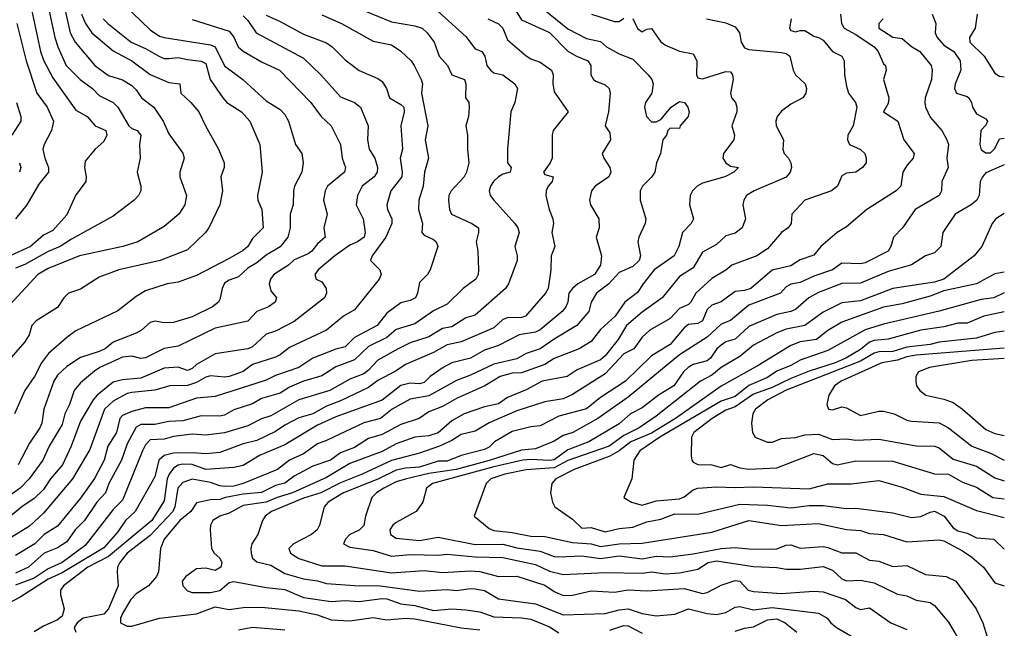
# Model space of a CAD drawing. Header units: metres. Extents: x -46681 to -43747, y -240911 to -237677.
# Tile 910 of 1056: x -43853 to -43747, y -239024 to -238959. Entities that reach past the tile are written whole.
import ezdxf

# ---------------------------------------------------------------- set-up
doc = ezdxf.new("R2010")
doc.units = ezdxf.units.M
doc.layers.add('CONTOUR_INDEX', color=1, linetype='Continuous')
doc.layers.add('CONTOUR_INTER', color=3, linetype='Continuous')

msp = doc.modelspace()

# ---------------------------------------------------------------- linework, layer by layer
at = {"layer": 'CONTOUR_INDEX'}
for points, elevation in [([(-43817.6, -238956.77), (-43812.6, -238958.82), (-43810.1, -238959.26), (-43809.3, -238959.52), (-43808.76, -238960.02), (-43808.01, -238961.02), (-43807.47, -238962.52), (-43806.57, -238963.52), (-43806.1, -238964.52), (-43804.75, -238965.02), (-43804.59, -238965.52), (-43804.63, -238967.02), (-43804.29, -238967.52), (-43804.24, -238968.02), (-43804.32, -238969.02), (-43804.6, -238970.02), (-43804.41, -238971.02), (-43804.44, -238972.52), (-43804.29, -238974.02), (-43804.53, -238975.02), (-43804.8, -238975.52), (-43806.2, -238977.02), (-43806.42, -238977.52), (-43806.46, -238978.02), (-43806.37, -238979.02), (-43806.14, -238979.52), (-43803.97, -238980.52), (-43803.25, -238981.02), (-43803.24, -238981.52), (-43803.48, -238982.52), (-43803.3, -238983.52), (-43803.24, -238985.52), (-43803.28, -238986.02), (-43803.51, -238986.52), (-43804.9, -238987.52), (-43806.6, -238989.23), (-43808.1, -238989.92), (-43810.1, -238991.34), (-43812.1, -238991.96), (-43813.1, -238992.79), (-43815.1, -238993.79), (-43816.6, -238995.21), (-43818.6, -238995.98), (-43820.1, -238996.93), (-43822.1, -238997.51), (-43823.6, -238998.14), (-43824.6, -238998.79), (-43826.6, -238999.36), (-43827.6, -238999.95), (-43829.6, -239000.58), (-43830.6, -239001.18), (-43831.1, -239001.29), (-43833.1, -239001.23), (-43835.1, -239001.77), (-43836.6, -239001.86), (-43838.1, -239002.17), (-43839.6, -239002.16), (-43840.1, -239002.47), (-43841.1, -239004.27), (-43841.7, -239006.02), (-43843.05, -239008.52), (-43843.42, -239009.52), (-43844.37, -239010.52), (-43845.7, -239012.52), (-43846.69, -239013.52), (-43847.6, -239014.79), (-43848.6, -239015.46), (-43850.02, -239016.02), (-43851.7, -239017.52), (-43853.1, -239018.17)], 95), ([(-43841.39, -238957.02), (-43838.6, -238959.7), (-43837.6, -238960.36), (-43837.1, -238960.51), (-43832.1, -238961.32), (-43831.6, -238961.52), (-43830.6, -238963.56), (-43828.64, -238965.02), (-43826.1, -238967.34), (-43824.6, -238968.27), (-43824.1, -238968.81), (-43823.7, -238969.52), (-43822.97, -238972.02), (-43822.28, -238973.02), (-43822.14, -238974.02), (-43822.26, -238975.02), (-43823.06, -238976.52), (-43823.18, -238977.02), (-43823.22, -238978.52), (-43823.53, -238979.52), (-43823.52, -238981.02), (-43823.78, -238982.02), (-43824.6, -238983.04), (-43826.1, -238983.93), (-43827.1, -238984.76), (-43828.1, -238985.36), (-43829.1, -238986.29), (-43830.1, -238986.64), (-43830.6, -238986.97), (-43830.84, -238987.52), (-43831.1, -238988.73), (-43831.25, -238989.02), (-43831.9, -238989.52), (-43834.1, -238990.6), (-43836.1, -238991.21), (-43837.1, -238991.23), (-43838.1, -238991.06), (-43838.6, -238991.21), (-43839.53, -238992.02), (-43840.1, -238992.33), (-43842.6, -238993.31), (-43843.45, -238994.02), (-43844.1, -238994.33), (-43846.1, -238994.97), (-43847.6, -238995.92), (-43848.6, -238996.86), (-43848.98, -238997.52), (-43850.08, -239000.52), (-43850.29, -239002.02), (-43850.5, -239002.52), (-43851.6, -239004.18), (-43852.84, -239006.52)], 100), ([(-43851.39, -238957.52), (-43850.43, -238962.02), (-43850.1, -238962.94), (-43849.1, -238964.86), (-43846.6, -238968.35), (-43845.39, -238969.02), (-43844.52, -238970.02), (-43843.4, -238970.52), (-43843.28, -238971.02), (-43843.6, -238971.71), (-43844.55, -238972.52), (-43845.6, -238973.83), (-43845.7, -238974.52), (-43845.51, -238975.52), (-43845.53, -238976.02), (-43846.66, -238977.52), (-43847.6, -238979.61), (-43849.1, -238981.28), (-43850.1, -238981.81), (-43851.51, -238983.02), (-43853.7, -238984.02)], 105), ([(-43791.08, -238958.02), (-43788.6, -238958.81), (-43788.1, -238958.79), (-43787.6, -238958.44)], 90), ([(-43754.35, -238958.02), (-43753.98, -238959.02), (-43754.05, -238960.02), (-43753.83, -238960.52), (-43753.1, -238961.34), (-43752.03, -238962.02), (-43751.36, -238963.02), (-43751.27, -238964.02), (-43751.89, -238965.52), (-43751.97, -238966.02), (-43751.73, -238966.52), (-43750.6, -238966.85), (-43750.4, -238967.02), (-43750.12, -238967.52), (-43750.02, -238968.02), (-43749.6, -238968.73), (-43748.6, -238969.28), (-43748.4, -238969.52), (-43748.6, -238969.95), (-43749.13, -238970.52), (-43749.23, -238972.02), (-43749.1, -238972.59), (-43748.6, -238972.93), (-43748.1, -238972.93), (-43747.6, -238972.46), (-43747.1, -238971.43), (-43746.6, -238971.34)], 85), ([(-43786.6, -238958.46), (-43786.1, -238959.55), (-43785.6, -238959.91), (-43785.1, -238959.62), (-43784.6, -238959.56), (-43783.6, -238960.97), (-43783.1, -238961.34), (-43781.6, -238962), (-43780.1, -238962.29), (-43779.73, -238963.02), (-43779.74, -238964.52), (-43779.6, -238964.85), (-43779.1, -238964.96), (-43776.6, -238964.16), (-43776.1, -238964.22), (-43775.88, -238964.52), (-43775.79, -238965.02), (-43776.09, -238966.52), (-43775.97, -238967.02), (-43775.54, -238967.52), (-43775.4, -238968.02), (-43775.42, -238968.52), (-43775.93, -238970.02), (-43775.65, -238971.02), (-43775.74, -238971.52), (-43776.86, -238973.02), (-43776.91, -238973.52), (-43776.6, -238974), (-43776.1, -238974.35), (-43775.22, -238974.52), (-43775.73, -238975.02), (-43776.69, -238975.52), (-43779.1, -238976.2), (-43779.7, -238976.52), (-43780.17, -238977.02), (-43780.44, -238977.52), (-43780.52, -238978.52), (-43780.06, -238980.02), (-43780.34, -238980.52), (-43781.26, -238981.52), (-43781.65, -238983.02), (-43782.16, -238984.02), (-43784.3, -238985.52), (-43785.51, -238987.02), (-43786.1, -238987.98), (-43787.46, -238989.02), (-43788.52, -238990.52), (-43790.1, -238991.95), (-43791.1, -238993.24), (-43792.39, -238994.02), (-43795.1, -238995.05), (-43796.1, -238995.71), (-43798.6, -238996.6), (-43799.6, -238996.66), (-43800.9, -238997.02), (-43802.55, -238998.02), (-43805.6, -238999.38), (-43807.1, -239000.22), (-43808.6, -239000.79), (-43809.62, -239001.52), (-43811.6, -239002.16), (-43813.6, -239003.24), (-43815.1, -239003.69), (-43816.6, -239004.65), (-43818.1, -239005.23), (-43819.19, -239006.02), (-43821.1, -239006.64), (-43823.1, -239007.73), (-43824.1, -239008.5), (-43825.1, -239008.75), (-43826.6, -239009.49), (-43828.6, -239009.68), (-43830.51, -239010.02), (-43831.1, -239010.24), (-43832.1, -239010.27), (-43833.6, -239010.59), (-43834.22, -239011.52), (-43835.43, -239012.52), (-43837.11, -239014.52), (-43837.51, -239015.52), (-43837.7, -239018.02), (-43837.92, -239018.52), (-43838.79, -239019.52), (-43840.1, -239020.4), (-43840.68, -239021.02), (-43841.6, -239022.52), (-43841.79, -239023.02), (-43841.8, -239023.52), (-43841.1, -239023.87), (-43840.6, -239023.87), (-43837.6, -239023.03), (-43833.6, -239022.56), (-43831.6, -239021.81), (-43830.1, -239022.09), (-43828.6, -239021.88), (-43826.6, -239021.84), (-43822.6, -239022.24), (-43820.6, -239022.64), (-43819.1, -239023.18), (-43817.1, -239023.3), (-43814.6, -239022.96), (-43813.1, -239023.2), (-43811.1, -239023.03), (-43810.1, -239023.08), (-43805.1, -239024.06), (-43803.1, -239024.27)], 90), ([(-43746.6, -238974.23), (-43748.6, -238975.1), (-43748.94, -238975.52), (-43749.2, -238976.02), (-43749.3, -238977.52), (-43749.54, -238978.02), (-43750.17, -238978.52), (-43751.88, -238979.52), (-43753.23, -238981.52), (-43753.44, -238983.02), (-43754.1, -238983.7), (-43755.1, -238984.02), (-43756.6, -238984.98), (-43759.1, -238985.71), (-43762.1, -238986.96), (-43764.1, -238987.01), (-43766.6, -238987.96), (-43767.64, -238988.52), (-43769.1, -238989.79), (-43769.6, -238990.01), (-43771.1, -238990.32), (-43774.1, -238991.64), (-43775.6, -238992.99), (-43776.6, -238993.29), (-43777.1, -238993.63), (-43777.56, -238994.02), (-43778.23, -238995.02), (-43778.6, -238995.32), (-43780.1, -238995.71), (-43780.64, -238996.02), (-43781.16, -238996.52), (-43782.19, -238998.02), (-43783.84, -238999.02), (-43785.6, -239000.38), (-43786.87, -239001.02), (-43788.1, -239002.1), (-43791.35, -239004.02), (-43793.6, -239004.9), (-43795.1, -239005.96), (-43795.6, -239006.05), (-43797.6, -239005.94), (-43798.45, -239006.02), (-43801.6, -239006.72), (-43808.2, -239008.52), (-43808.85, -239009.02), (-43809.22, -239010.52), (-43809.95, -239011.52), (-43812.1, -239012.73), (-43812.47, -239013.02), (-43812.8, -239013.52), (-43812.73, -239014.02), (-43812.1, -239014.42), (-43809.6, -239014.67), (-43807.6, -239014.3), (-43803.6, -239015.09), (-43800.6, -239015.06), (-43799.1, -239015.45), (-43796.6, -239015.79), (-43795.1, -239016.37), (-43794.6, -239016.42), (-43792.1, -239016.29), (-43790.1, -239016.58), (-43788.1, -239016.3), (-43785.6, -239016.64), (-43784.1, -239016.33), (-43782.6, -239016.4), (-43780.1, -239016.09), (-43777.1, -239015.53), (-43775.6, -239015.4), (-43774.1, -239015.57), (-43771.6, -239015.6), (-43771.1, -239015.57), (-43770.1, -239015.16), (-43769.6, -239015.13), (-43768.6, -239015.48), (-43766.1, -239015.32), (-43765.6, -239015.4), (-43764.1, -239016), (-43762.6, -239015.99), (-43761.1, -239016.78), (-43760.1, -239016.87), (-43758.6, -239017.46), (-43757.1, -239017.33), (-43755.1, -239018.33), (-43752.85, -239018.52), (-43751.82, -239019.02), (-43749.61, -239022.02), (-43748.92, -239023.52), (-43747.97, -239026.52)], 85), ([(-43746.6, -238992.12), (-43747.6, -238992.28), (-43749.6, -238992.89), (-43753.6, -238993.31), (-43754.6, -238993.56), (-43757.1, -238993.85), (-43758.6, -238994.33), (-43760.1, -238994.35), (-43760.6, -238994.5), (-43762.1, -238995.36), (-43770.1, -238998.49), (-43772.06, -238999.52), (-43773.41, -239000.52), (-43773.69, -239001.02), (-43773.83, -239002.02), (-43773.71, -239003.02), (-43773.43, -239003.52), (-43772.1, -239004.07), (-43771.6, -239004.07), (-43770.6, -239003.69), (-43769.1, -239003.56), (-43768.1, -239003.3), (-43766.6, -239003.2), (-43765.1, -239003.77), (-43763.6, -239003.71), (-43762.6, -239003.85), (-43760.1, -239003.75), (-43756.1, -239004.47), (-43754.1, -239004.51), (-43753.6, -239004.68), (-43752.1, -239005.91), (-43749.6, -239006.67), (-43747.6, -239007.9), (-43746.6, -239008.25)], 80)]:
    msp.add_lwpolyline(points, dxfattribs=dict(at, elevation=elevation))
at = {"layer": 'CONTOUR_INTER'}
for points, elevation in [([(-43848.35, -238955.02), (-43847.21, -238960.02), (-43846.69, -238961.02), (-43844.58, -238963.52), (-43843.1, -238964.6), (-43841.6, -238965.08), (-43840.6, -238965.7), (-43840.1, -238966.14), (-43839.54, -238967.02), (-43838.22, -238968.02), (-43837.2, -238969.52), (-43836.6, -238970.89), (-43835.1, -238972.95), (-43834.95, -238973.52), (-43835.41, -238975.02), (-43835.4, -238975.52), (-43834.71, -238977.52), (-43834.86, -238978.52), (-43835.53, -238979.52), (-43837.1, -238980.86), (-43839.93, -238982.52), (-43841.54, -238983.02), (-43846.21, -238984.02), (-43849.6, -238985.38), (-43850.7, -238986.02), (-43854.6, -238990.23)], 103), ([(-43799.6, -238957.01), (-43798.6, -238958.62), (-43795.6, -238959.97), (-43793.6, -238961.98), (-43792.69, -238962.52), (-43791.46, -238963.02), (-43791.12, -238963.52), (-43791.12, -238964.52), (-43790.86, -238965.02), (-43790.6, -238965.23), (-43789.6, -238965.6), (-43789.16, -238966.02), (-43789.04, -238966.52), (-43789.24, -238968.52), (-43789.6, -238970.02), (-43789.1, -238970.79), (-43789.03, -238971.52), (-43789.92, -238973.02), (-43789.75, -238973.52), (-43789.1, -238974.52), (-43788.97, -238975.02), (-43789.21, -238975.52), (-43790.67, -238976.52), (-43791.06, -238977.02), (-43791.27, -238978.02), (-43791.16, -238978.52), (-43790.27, -238980.02), (-43790.23, -238981.02), (-43790.55, -238982.02), (-43790, -238984.02), (-43790.08, -238985.02), (-43790.74, -238986.02), (-43792.52, -238987.02), (-43793.12, -238987.52), (-43793.51, -238988.02), (-43793.63, -238989.02), (-43793.82, -238989.52), (-43794.22, -238990.02), (-43796.6, -238991.99), (-43797.1, -238992.23), (-43798.86, -238992.52), (-43801.1, -238993.67), (-43802.6, -238994.17), (-43804.1, -238995.03), (-43806.11, -238995.52), (-43807.04, -238996.02), (-43808.44, -238997.02), (-43809.1, -238997.65), (-43809.6, -238997.81), (-43810.6, -238997.71), (-43811.6, -238997.96), (-43813.6, -238999.56), (-43818.6, -239001.35), (-43820.6, -239002.25), (-43824.1, -239004.37), (-43826.82, -239005.52), (-43828.6, -239006.57), (-43829.6, -239006.79), (-43832.6, -239007.01), (-43834.1, -239006.49), (-43835.1, -239006.45), (-43835.6, -239006.56), (-43836.1, -239006.86), (-43836.57, -239007.52), (-43836.76, -239008.02), (-43837.1, -239010.37), (-43838.44, -239012.52), (-43843.1, -239016.38), (-43845.33, -239017.52), (-43847.96, -239019.52), (-43848.28, -239020.02), (-43848.28, -239020.52), (-43847.87, -239022.02), (-43848.1, -239022.8), (-43848.6, -239023.21), (-43850.1, -239023.86), (-43851.1, -239024.49)], 92), ([(-43828.6, -238958.19), (-43828.1, -238958.67), (-43827.19, -238960.02), (-43822.1, -238962.74), (-43820.22, -238964.52), (-43818.1, -238966.91), (-43816.6, -238967.5), (-43815.94, -238968.02), (-43815.12, -238970.02), (-43815.19, -238971.52), (-43815.01, -238972.52), (-43814.41, -238973.52), (-43814.13, -238974.52), (-43814.17, -238975.02), (-43814.48, -238975.52), (-43815.76, -238976.52), (-43816.29, -238977.52), (-43816.41, -238978.52), (-43815.68, -238980.02), (-43815.46, -238981.52), (-43815.57, -238982.02), (-43816.27, -238982.52), (-43817.1, -238982.87), (-43818.72, -238984.02), (-43820.5, -238985.52), (-43820.88, -238986.02), (-43820.72, -238986.52), (-43820.1, -238986.82), (-43819.65, -238987.52), (-43819.63, -238988.02), (-43819.82, -238988.52), (-43823.1, -238991.1), (-43825.1, -238992.12), (-43826.1, -238992.44), (-43827.6, -238993.81), (-43828.1, -238994.04), (-43831.6, -238994.55), (-43833.6, -238995.73), (-43834.1, -238996.16), (-43834.6, -238996.37), (-43835.6, -238996), (-43837.1, -238996.1), (-43839.6, -238997.17), (-43841.6, -238997.35), (-43842.6, -238997.63), (-43844.32, -238999.02), (-43844.76, -238999.52), (-43846.1, -239001.81), (-43847.11, -239004.52), (-43848.05, -239006.52), (-43849.34, -239008.02), (-43850.1, -239009.15), (-43851.1, -239010.13), (-43852.42, -239011.02), (-43854.1, -239012.4)], 98), ([(-43846.01, -238958.02), (-43845.57, -238959.02), (-43844.9, -238960.02), (-43842.6, -238961.95), (-43840.59, -238963.02), (-43838.6, -238964.51), (-43836.6, -238965.35), (-43835.41, -238965.52), (-43835.3, -238966.52), (-43834.22, -238967.52), (-43833.37, -238968.52), (-43832.66, -238970.02), (-43831.23, -238972.52), (-43830.63, -238974.02), (-43830.63, -238974.52), (-43830.99, -238975.52), (-43830.83, -238977.02), (-43831.1, -238978.52), (-43832.29, -238981.02), (-43832.64, -238981.52), (-43834.6, -238983.37), (-43837.52, -238984.52), (-43841.98, -238985.52), (-43844.1, -238986.31), (-43846.1, -238987.59), (-43847.42, -238988.02), (-43847.92, -238988.52), (-43848.6, -238989.59), (-43850.89, -238991.02), (-43851.34, -238991.52), (-43851.66, -238992.52), (-43852.1, -238993.28), (-43854.07, -238995.52)], 102), ([(-43826.1, -238958.12), (-43824.6, -238958.79), (-43822.1, -238960.15), (-43819.6, -238961.1), (-43818.99, -238961.52), (-43817.6, -238962.93), (-43816.1, -238964.08), (-43814.1, -238964.93), (-43813.6, -238965.27), (-43813.16, -238966.02), (-43812.84, -238967.02), (-43811.6, -238967.72), (-43811.28, -238968.02), (-43811.26, -238968.52), (-43811.59, -238970.02), (-43811.43, -238972.52), (-43811.69, -238973.52), (-43811.46, -238975.02), (-43811.51, -238975.52), (-43812.69, -238977.02), (-43813.12, -238978.52), (-43813.04, -238979.02), (-43812.59, -238980.02), (-43812.59, -238980.52), (-43813.21, -238982.02), (-43814.69, -238984.02), (-43814.87, -238984.52), (-43813.86, -238985.52), (-43813.73, -238986.02), (-43813.94, -238986.52), (-43816.6, -238989.82), (-43817.77, -238990.52), (-43819.6, -238992.02), (-43823.6, -238993.89), (-43824.6, -238994.67), (-43825.1, -238994.91), (-43827.6, -238995.7), (-43828.6, -238996.46), (-43830.1, -238997), (-43830.6, -238997.09), (-43832.1, -238996.93), (-43832.6, -238997.08), (-43833.6, -238997.64), (-43834.6, -238997.96), (-43836.48, -238998.02), (-43838.1, -238998.49), (-43840.6, -238998.71), (-43841.1, -238998.84), (-43842.6, -238999.65), (-43843.52, -239000.52), (-43845.1, -239004.88), (-43846.96, -239008.02), (-43850.1, -239011.7), (-43851.6, -239013.1), (-43853.6, -239014.34)], 97), ([(-43849.53, -238957.52), (-43848.87, -238960.52), (-43848.56, -238961.52), (-43847.64, -238963.52), (-43846.16, -238965.02), (-43844.83, -238966.02), (-43844.1, -238966.76), (-43842.6, -238967.52), (-43842.1, -238968.03), (-43840.89, -238970.02), (-43840.6, -238970.31), (-43840, -238970.52), (-43839.6, -238971.02), (-43839.75, -238972.02), (-43839.7, -238973.52), (-43840.01, -238975.02), (-43839.62, -238976.52), (-43839.6, -238977.02), (-43839.85, -238977.52), (-43840.34, -238978.02), (-43842.6, -238979.73), (-43847.1, -238982.22), (-43848.32, -238983.02), (-43849.6, -238983.56), (-43852.1, -238984.95), (-43853.1, -238985.33)], 104), ([(-43807.6, -238957.73), (-43804.6, -238960.4), (-43803.6, -238961.72), (-43802.89, -238962.02), (-43802.54, -238962.52), (-43802.33, -238963.52), (-43801.95, -238964.02), (-43801.6, -238964.31), (-43800.6, -238964.54), (-43799.31, -238965.52), (-43799.05, -238966.02), (-43799.31, -238967.52), (-43799.74, -238968.52), (-43800.11, -238972.52), (-43800.1, -238974.02), (-43799.73, -238974.52), (-43799.81, -238975.02), (-43800.6, -238975.23), (-43801.1, -238975.52), (-43801.63, -238976.02), (-43801.96, -238976.52), (-43802.09, -238977.02), (-43801.97, -238977.52), (-43801.59, -238978.02), (-43799.34, -238980.52), (-43799.01, -238981.02), (-43798.87, -238981.52), (-43799.31, -238983.02), (-43799.07, -238984.02), (-43799.08, -238984.52), (-43800, -238987.02), (-43800.34, -238987.52), (-43803.6, -238990.39), (-43804.6, -238990.68), (-43806.1, -238991.67), (-43807.1, -238991.85), (-43808.6, -238992.74), (-43810.6, -238993.38), (-43811.89, -238994.02), (-43814.1, -238995.25), (-43815.1, -238996.34), (-43815.6, -238996.7), (-43817.1, -238997.28), (-43819.25, -238998.52), (-43822.6, -238999.5), (-43825.6, -239001.23), (-43826.6, -239001.55), (-43828.1, -239002.31), (-43830.6, -239003.06), (-43832.6, -239003.33), (-43834.1, -239003.22), (-43836.1, -239003.48), (-43837.1, -239003.76), (-43838.6, -239003.82), (-43839.1, -239004.36), (-43839.42, -239005.02), (-43841.6, -239010.33), (-43842.6, -239011.31), (-43845.6, -239015.2), (-43848.08, -239017.02), (-43849.6, -239017.71), (-43851.1, -239018.71), (-43853.1, -239019.47)], 94), ([(-43820.1, -238958.07), (-43817.99, -238959.02), (-43814.6, -238960.9), (-43812.6, -238961.32), (-43811.6, -238961.99), (-43810.49, -238963.02), (-43810.16, -238963.52), (-43809.41, -238965.02), (-43809.28, -238965.52), (-43809.38, -238966.52), (-43808.69, -238970.02), (-43808.98, -238971.52), (-43808.64, -238973.52), (-43809.07, -238975.02), (-43809.19, -238976.52), (-43809.66, -238978.02), (-43809.7, -238979.02), (-43809.28, -238980.52), (-43809.35, -238981.52), (-43809.1, -238981.8), (-43808.1, -238982.27), (-43807.81, -238982.52), (-43807.61, -238983.02), (-43808.43, -238985.52), (-43808.73, -238986.02), (-43809.6, -238986.89), (-43809.82, -238988.02), (-43810.04, -238988.52), (-43810.6, -238988.82), (-43811.6, -238989.07), (-43813.1, -238990.18), (-43814.15, -238991.52), (-43816.6, -238992.82), (-43817.6, -238993.82), (-43818.6, -238994.07), (-43821.1, -238995.02), (-43822.6, -238996.04), (-43825.1, -238996.88), (-43826.1, -238997.39), (-43831.6, -238999.14), (-43833.6, -238999.34), (-43836.6, -239000.38), (-43839.1, -239000.36), (-43840.6, -239000.76), (-43841.6, -239001.22), (-43841.88, -239001.52), (-43842.22, -239003.02), (-43843.16, -239004.52), (-43843.57, -239006.02), (-43844.6, -239007.99), (-43846.1, -239010.1), (-43848.6, -239013.13), (-43850.02, -239014.02), (-43851.05, -239015.02), (-43853.1, -239016.28)], 96), ([(-43796.1, -238957.56), (-43793.6, -238959.57), (-43791.6, -238960.61), (-43790.1, -238960.94), (-43789.45, -238961.52), (-43788.1, -238962.29), (-43786.6, -238962.85), (-43784.96, -238964.52), (-43784.56, -238965.02), (-43784.41, -238965.52), (-43784.55, -238966.52), (-43785.25, -238967.52), (-43785.34, -238968.02), (-43785.15, -238969.02), (-43784.6, -238969.6), (-43784.1, -238969.6), (-43783.6, -238969.35), (-43782.48, -238968.02), (-43781.6, -238967.42), (-43781.03, -238967.52), (-43780.68, -238968.02), (-43780.56, -238968.52), (-43780.65, -238969.02), (-43781.51, -238970.02), (-43781.6, -238970.3), (-43782.6, -238970.28), (-43782.83, -238970.52), (-43782.99, -238971.02), (-43783.39, -238971.52), (-43783.62, -238973.02), (-43784.06, -238974.02), (-43784.24, -238975.02), (-43784.6, -238975.56), (-43785.57, -238976.52), (-43785.83, -238977.02), (-43785.82, -238978.02), (-43785.23, -238980.02), (-43785.27, -238980.52), (-43785.96, -238982.02), (-43786.06, -238982.52), (-43785.8, -238984.02), (-43785.92, -238984.52), (-43786.6, -238985.18), (-43788.1, -238985.82), (-43789.19, -238987.02), (-43790.54, -238988.02), (-43791.1, -238989.01), (-43791.35, -238990.02), (-43792.64, -238991.52), (-43795.1, -238992.97), (-43796.6, -238994.03), (-43798.09, -238994.52), (-43799.1, -238995.12), (-43801.6, -238995.66), (-43804.1, -238996.87), (-43805.6, -238997.43), (-43808.6, -238999.1), (-43810.6, -238999.45), (-43812.53, -239000.52), (-43813.8, -239001.52), (-43815.6, -239001.99), (-43819.6, -239003.9), (-43820.6, -239004.26), (-43822.1, -239005.33), (-43823.6, -239006), (-43824.9, -239007.02), (-43828.6, -239008.52), (-43829.6, -239008.8), (-43830.6, -239008.85), (-43831.1, -239008.78), (-43832.1, -239008.4), (-43834.1, -239008.04), (-43835.1, -239008.43), (-43835.61, -239009.02), (-43835.94, -239011.02), (-43836.15, -239011.52), (-43838.6, -239014.12), (-43841.1, -239016.01), (-43841.89, -239017.02), (-43842.13, -239017.52), (-43842.18, -239018.02), (-43842.07, -239019.52), (-43843.1, -239022.02), (-43843.6, -239022.6), (-43845.82, -239023.02), (-43846.46, -239023.52), (-43846.81, -239024.02), (-43846.6, -239024.53)], 91), ([(-43764.23, -238958.02), (-43764.15, -238959.02), (-43763.86, -238959.52), (-43762.6, -238960.2), (-43760.62, -238961.52), (-43760.18, -238962.02), (-43759.6, -238963.36), (-43759.4, -238963.52), (-43759.32, -238964.02), (-43759.62, -238965.02), (-43759.05, -238967.02), (-43759.1, -238967.61), (-43759.62, -238968.52), (-43758.06, -238969.52), (-43757.43, -238971.52), (-43756.31, -238973.02), (-43756.41, -238973.52), (-43757.1, -238974.29), (-43757.54, -238975.02), (-43757.76, -238976.52), (-43758.24, -238977.02), (-43761.4, -238979.02), (-43763.6, -238980.88), (-43764.6, -238981.49), (-43766.35, -238983.02), (-43767.1, -238983.96), (-43768.6, -238984.45), (-43769.6, -238985.1), (-43771.6, -238985.55), (-43773.91, -238987.52), (-43774.6, -238987.75), (-43775.6, -238987.84), (-43777.1, -238988.96), (-43778.1, -238989.33), (-43778.6, -238989.8), (-43779.1, -238991.02), (-43779.6, -238991.31), (-43780.6, -238991.42), (-43781.1, -238991.75), (-43782.6, -238993.55), (-43784.6, -238994.79), (-43787.4, -238997.52), (-43790.1, -238999.25), (-43791.6, -239000.49), (-43794.6, -239001.26), (-43796.6, -239002.32), (-43797.6, -239002.42), (-43799.6, -239002.91), (-43801.5, -239004.02), (-43802.1, -239004.61), (-43802.6, -239004.86), (-43805.1, -239005.5), (-43806.6, -239006.11), (-43807.6, -239006.12), (-43809.6, -239006.75), (-43811.1, -239006.86), (-43812.1, -239007.08), (-43814.1, -239008.05), (-43817.79, -239009.52), (-43819.42, -239010.52), (-43819.85, -239011.02), (-43820.37, -239013.02), (-43820.62, -239013.52), (-43821.22, -239014.02), (-43823.18, -239015.02), (-43823.68, -239015.52), (-43823.5, -239016.02), (-43822.6, -239016.61), (-43820.1, -239017.37), (-43817.6, -239017.39), (-43812.6, -239018.12), (-43809.1, -239017.87), (-43807.1, -239018.11), (-43804.1, -239017.91), (-43803.1, -239018), (-43801.1, -239018.54), (-43799.1, -239018.49), (-43796.1, -239019.48), (-43795.1, -239020.15), (-43794.1, -239020.56), (-43793.1, -239020.55), (-43791.1, -239020.08), (-43788.6, -239020.22), (-43787.1, -239019.97), (-43785.1, -239020.07), (-43781.1, -239019.82), (-43779.1, -239020.37), (-43778.6, -239020.24), (-43777.1, -239019.45), (-43775.6, -239018.98), (-43775.1, -239019.02), (-43774.18, -239020.02), (-43773.6, -239020.15), (-43770.6, -239020.36), (-43767.1, -239020.1), (-43766.1, -239020.18), (-43763.71, -239021.02), (-43762.6, -239021.88), (-43762.1, -239022.09), (-43761.1, -239021.89), (-43758.82, -239023.52), (-43757.1, -239024.22)], 87), ([(-43749.51, -238958.02), (-43749.72, -238959.52), (-43750.36, -238960.52), (-43750.31, -238961.02), (-43748.75, -238962.52), (-43747.6, -238964.37), (-43747.1, -238964.68), (-43746.6, -238964.75)], 84), ([(-43834.1, -238958.58), (-43830.1, -238959.85), (-43829.6, -238960.49), (-43829.14, -238961.52), (-43828.6, -238961.99), (-43826.6, -238963.14), (-43824.68, -238964.02), (-43821.31, -238967.52), (-43820.19, -238969.02), (-43819.1, -238970.03), (-43818.1, -238972.02), (-43817.94, -238973.52), (-43817.56, -238974.52), (-43817.69, -238975.02), (-43819.5, -238976.52), (-43819.77, -238977.02), (-43819.92, -238978.02), (-43819.54, -238979.52), (-43819.89, -238981.02), (-43819.75, -238982.02), (-43820.6, -238982.73), (-43821.2, -238983.52), (-43821.6, -238983.81), (-43823.1, -238984.45), (-43823.71, -238985.02), (-43825.3, -238986.02), (-43825.65, -238986.52), (-43825.78, -238987.02), (-43825.6, -238987.8), (-43824.99, -238988.52), (-43825.14, -238989.02), (-43825.85, -238989.52), (-43827.13, -238990.02), (-43828.1, -238991.05), (-43831.6, -238991.82), (-43835.6, -238993.73), (-43837.1, -238993.99), (-43839.1, -238995), (-43839.6, -238995.05), (-43840.6, -238994.81), (-43841.6, -238994.92), (-43844.02, -238996.02), (-43844.6, -238996.42), (-43846.1, -238997.67), (-43846.78, -238998.52), (-43847.3, -239000.02), (-43847.8, -239001.02), (-43848.1, -239002.16), (-43849.49, -239004.52), (-43850.16, -239006.02), (-43851.63, -239008.02), (-43852.62, -239009.02), (-43854.1, -239010.06)], 99), ([(-43802.25, -238958.52), (-43801.1, -238959.05), (-43800.6, -238959.5), (-43800.1, -238960.77), (-43798.1, -238962.49), (-43797.6, -238962.82), (-43796.6, -238963.16), (-43795.36, -238964.02), (-43795.2, -238964.52), (-43795.24, -238965.52), (-43795.1, -238966.37), (-43793.57, -238968.52), (-43795.2, -238970.52), (-43795.31, -238971.02), (-43795.31, -238973.52), (-43795.51, -238974.02), (-43796.23, -238975.02), (-43796.1, -238975.25), (-43795.18, -238975.52), (-43795.29, -238976.02), (-43795.74, -238976.52), (-43795.94, -238977.02), (-43795.97, -238977.52), (-43795.63, -238979.02), (-43795.22, -238980.02), (-43795.17, -238980.52), (-43795.33, -238981.52), (-43795.02, -238983.02), (-43795.41, -238984.02), (-43795.44, -238985.52), (-43795.73, -238987.52), (-43796.03, -238988.02), (-43798.19, -238990.52), (-43798.6, -238990.65), (-43800.1, -238990.69), (-43800.6, -238990.87), (-43801.6, -238991.76), (-43805.1, -238993.27), (-43806.6, -238993.59), (-43808.1, -238994.43), (-43811.1, -238995.73), (-43812.1, -238996.39), (-43814.1, -238997.42), (-43815.1, -238998.19), (-43818.1, -238999.62), (-43819.6, -239000.2), (-43821.1, -239001.03), (-43822.6, -239001.45), (-43824.1, -239002.23), (-43825.1, -239002.91), (-43827.1, -239003.88), (-43828.6, -239004.27), (-43831.1, -239005.19), (-43832.6, -239005.33), (-43834.1, -239005.21), (-43836.1, -239005.26), (-43837.1, -239005.52), (-43837.67, -239006.02), (-43838.1, -239007.79), (-43840.23, -239011.52), (-43841.27, -239012.52), (-43842.1, -239013.74), (-43843.6, -239015.44), (-43848.1, -239018.15), (-43849.6, -239018.82), (-43852.6, -239020.74), (-43854.06, -239021.52)], 93), ([(-43843.67, -238958.52), (-43843.16, -238959.02), (-43840.64, -238961.02), (-43839.1, -238961.69), (-43837.6, -238962.56), (-43837.1, -238962.76), (-43836.6, -238962.79), (-43835.6, -238962.66), (-43834.6, -238962.9), (-43833.1, -238963.05), (-43832.6, -238963.33), (-43832.15, -238965.02), (-43830.77, -238967.02), (-43830.35, -238967.52), (-43828.77, -238968.52), (-43827.86, -238969.52), (-43826.8, -238972.02), (-43826.54, -238975.02), (-43827.06, -238977.52), (-43827.01, -238978.02), (-43826.57, -238979.02), (-43826.42, -238981.02), (-43827.6, -238982.14), (-43828.1, -238983.02), (-43828.6, -238983.43), (-43830.1, -238984.29), (-43833.6, -238986.12), (-43835.6, -238986.86), (-43836.77, -238987.02), (-43839.1, -238987.78), (-43840.1, -238988.39), (-43842.1, -238989.95), (-43846.6, -238992.1), (-43847.6, -238992.8), (-43849.56, -238994.52), (-43850.33, -238995.52), (-43851.07, -238997.02), (-43852.12, -238998.52), (-43853.21, -239001.02)], 101), ([(-43852.98, -238959.02), (-43851.96, -238963.02), (-43850.82, -238966.52), (-43849.72, -238968.02), (-43849.02, -238969.52), (-43849.23, -238970.52), (-43850.03, -238972.02), (-43850.16, -238972.52), (-43849.97, -238973.52), (-43849.56, -238974.52), (-43849.57, -238975.02), (-43850.6, -238976.31), (-43851.9, -238978.52), (-43853.12, -238980.02)], 106), ([(-43778.69, -238958.52), (-43776.6, -238958.93), (-43775.6, -238959.38), (-43775.12, -238960.02), (-43774.94, -238961.02), (-43774.6, -238961.63), (-43774.1, -238961.8), (-43770.6, -238962.13), (-43770.1, -238962.25), (-43769.7, -238962.52), (-43769.35, -238964.02), (-43769.08, -238964.52), (-43768.06, -238965.52), (-43767.89, -238966.02), (-43767.98, -238966.52), (-43768.31, -238967.02), (-43769.6, -238967.69), (-43770.6, -238968.45), (-43771.05, -238969.02), (-43771.22, -238969.52), (-43771.17, -238970.02), (-43770.39, -238971.52), (-43770.45, -238972.52), (-43770.3, -238973.02), (-43769.84, -238973.52), (-43769.59, -238974.02), (-43769.51, -238974.52), (-43769.65, -238975.02), (-43770.1, -238975.55), (-43773.53, -238977.02), (-43774.36, -238977.52), (-43774.67, -238978.02), (-43774.76, -238978.52), (-43774.47, -238980.02), (-43774.83, -238981.02), (-43775.6, -238981.59), (-43776.6, -238981.88), (-43777.6, -238982.78), (-43779.1, -238983.64), (-43780.1, -238985.32), (-43781.6, -238986.25), (-43783.47, -238988.52), (-43785.6, -238990.07), (-43787.31, -238991.52), (-43788.19, -238993.02), (-43789.6, -238994.77), (-43790.1, -238995.21), (-43792.6, -238996.3), (-43793.7, -238997.02), (-43796.38, -238997.52), (-43798.1, -238998.43), (-43800.1, -238999.28), (-43801.1, -238999.94), (-43802.6, -239000.27), (-43804.79, -239001.02), (-43806.1, -239001.77), (-43807.6, -239003.08), (-43808.6, -239003.38), (-43810.1, -239003.55), (-43812.1, -239004.25), (-43813.6, -239005.07), (-43817.1, -239006.37), (-43819.6, -239007.87), (-43823.26, -239009.52), (-43824.92, -239010.02), (-43826.1, -239010.53), (-43828.6, -239010.9), (-43830.1, -239011.73), (-43831.1, -239012.04), (-43831.86, -239012.52), (-43832.1, -239013.02), (-43832.15, -239013.52), (-43832, -239015.52), (-43831.73, -239016.02), (-43831.1, -239016.55), (-43830.89, -239017.02), (-43830.98, -239017.52), (-43831.6, -239017.9), (-43832.6, -239017.63), (-43833.6, -239017.72), (-43834.75, -239018.52), (-43835.15, -239019.02), (-43835.09, -239019.52), (-43834.6, -239020.08), (-43834.1, -239020.27), (-43832.1, -239020.24), (-43831.1, -239020.05), (-43830.1, -239019.18), (-43829.6, -239019.06), (-43826.1, -239019.72), (-43824.1, -239019.93), (-43822.1, -239020.79), (-43819.1, -239021.21), (-43817.6, -239021.12), (-43816.1, -239021.24), (-43813.6, -239020.89), (-43813.1, -239020.94), (-43811.6, -239021.46), (-43810.1, -239021.65), (-43808.1, -239022.18), (-43806.1, -239022.01), (-43804.6, -239022.11), (-43803.1, -239022.33), (-43801.6, -239022.89), (-43798.6, -239022.98), (-43797.6, -239023.12), (-43795.6, -239023.94), (-43794.6, -239024.6)], 89), ([(-43769.56, -238958.52), (-43769.75, -238959.52), (-43769.6, -238959.77), (-43769.1, -238959.89), (-43768.6, -238959.75), (-43768.1, -238959.77), (-43767.1, -238960.36), (-43766.6, -238960.52), (-43766.1, -238960.82), (-43765.1, -238962.02), (-43764.11, -238962.52), (-43763.84, -238963.02), (-43763.82, -238964.52), (-43763.6, -238965.75), (-43763.38, -238966.52), (-43762.64, -238967.52), (-43762.5, -238968.02), (-43762.86, -238970.02), (-43763.45, -238971.02), (-43763.5, -238971.52), (-43763.27, -238972.02), (-43762.1, -238972.56), (-43761.61, -238973.02), (-43761.46, -238973.52), (-43761.48, -238974.02), (-43761.86, -238974.52), (-43762.6, -238975), (-43763.6, -238975.13), (-43764.1, -238975.41), (-43764.57, -238976.52), (-43765.21, -238977.02), (-43768.1, -238978.04), (-43769.47, -238979.52), (-43769.54, -238980.52), (-43769.87, -238981.02), (-43770.6, -238981.52), (-43772.1, -238983.27), (-43773.27, -238984.02), (-43775.94, -238985.02), (-43776.6, -238985.57), (-43778.1, -238986.45), (-43779.84, -238988.02), (-43780.35, -238989.02), (-43780.6, -238989.25), (-43781.6, -238989.68), (-43782.6, -238990.77), (-43784.77, -238992.02), (-43785.6, -238992.78), (-43786.5, -238994.02), (-43787.6, -238994.55), (-43789.6, -238996.7), (-43793.1, -238998.94), (-43794.1, -238999.4), (-43796.1, -238999.74), (-43799.1, -239000.7), (-43802.1, -239002), (-43803.6, -239002.89), (-43805.1, -239003.25), (-43806.1, -239003.89), (-43807.45, -239004.52), (-43809.6, -239005.26), (-43812.6, -239006.03), (-43815.78, -239007.52), (-43818.1, -239008.45), (-43820.21, -239009.52), (-43822.1, -239010.09), (-43825.53, -239011.52), (-43826.22, -239012.02), (-43826.52, -239012.52), (-43827.01, -239014.02), (-43827.64, -239015.02), (-43827.78, -239015.52), (-43827.74, -239016.02), (-43827.6, -239016.55), (-43827.1, -239016.94), (-43825.6, -239017.32), (-43824.1, -239018.21), (-43822.1, -239018.78), (-43820.6, -239018.99), (-43819.6, -239019.3), (-43816.1, -239019.53), (-43814.1, -239019.5), (-43809.6, -239020.11), (-43806.6, -239019.94), (-43805.6, -239020.05), (-43804.1, -239019.82), (-43803.6, -239019.85), (-43802.6, -239020.05), (-43801.1, -239020.94), (-43797.1, -239021.49), (-43794.1, -239022.65), (-43789.6, -239022.51), (-43788.1, -239022.11), (-43787.1, -239022), (-43785.6, -239022.51), (-43784.1, -239022.77), (-43782.1, -239022.6), (-43780.6, -239022.01), (-43778.6, -239022.53), (-43777.6, -239022.62), (-43776.6, -239022.39), (-43775.6, -239021.85), (-43775.1, -239021.75), (-43773.6, -239022.13), (-43771.6, -239021.88), (-43766.6, -239022.48), (-43765.68, -239023.02), (-43765.3, -239023.52), (-43764.69, -239024.02), (-43758.6, -239027.54)], 88), ([(-43759.64, -238958.52), (-43760.12, -238959.02), (-43760.12, -238959.52), (-43758.6, -238960.48), (-43757.6, -238960.63), (-43756.6, -238961.5), (-43755.69, -238962.02), (-43754.49, -238963.52), (-43754.37, -238964.02), (-43754.45, -238965.02), (-43755.12, -238967.02), (-43755.16, -238967.52), (-43755.07, -238968.02), (-43754.6, -238969.09), (-43753.31, -238970.52), (-43752.78, -238971.52), (-43752.62, -238972.02), (-43752.77, -238973.52), (-43752.64, -238974.52), (-43753.34, -238976.02), (-43753.37, -238977.02), (-43753.6, -238977.52), (-43756.19, -238979.02), (-43757.57, -238981.02), (-43758.52, -238982.02), (-43758.82, -238983.02), (-43759.12, -238983.52), (-43761.6, -238984.76), (-43762.1, -238984.87), (-43764.1, -238984.82), (-43765.1, -238985.53), (-43767.1, -238986.22), (-43768.6, -238986.89), (-43769.6, -238987.08), (-43770.1, -238987.35), (-43770.72, -238988.02), (-43774.1, -238989.32), (-43776.1, -238990.98), (-43777.1, -238991.38), (-43778.6, -238992.76), (-43781.6, -238994.66), (-43787.1, -238999.22), (-43790.39, -239001.52), (-43793.07, -239003.02), (-43794.1, -239003.37), (-43795.1, -239003.95), (-43797.1, -239004.78), (-43798.6, -239004.95), (-43802.1, -239006.06), (-43805.64, -239007.02), (-43808.6, -239007.44), (-43811, -239008.02), (-43812.1, -239008.36), (-43813.44, -239009.02), (-43814.23, -239009.52), (-43814.73, -239010.02), (-43815.4, -239012.02), (-43815.6, -239013.04), (-43816.1, -239013.55), (-43817.1, -239014.01), (-43817.55, -239014.52), (-43817.77, -239015.02), (-43817.1, -239015.36), (-43814.6, -239015.75), (-43812.6, -239016.34), (-43810.6, -239016.15), (-43807.6, -239016.25), (-43806.6, -239016.13), (-43803.6, -239016.43), (-43800.6, -239016.48), (-43797.1, -239017.24), (-43795.6, -239017.97), (-43794.1, -239018.31), (-43789.6, -239018.09), (-43785.6, -239018.16), (-43784.6, -239018.03), (-43783.1, -239018.25), (-43781.6, -239018.15), (-43779.6, -239017.73), (-43778.5, -239017.02), (-43777.6, -239016.86), (-43773.6, -239017.46), (-43771.1, -239017.56), (-43770.1, -239017.75), (-43768.6, -239017.76), (-43766.1, -239017.46), (-43765.1, -239017.85), (-43764.1, -239018.78), (-43763.6, -239018.99), (-43762.1, -239018.92), (-43760.6, -239019.2), (-43758.1, -239020.44), (-43757.1, -239020.63), (-43756.1, -239021.09), (-43754.6, -239021.34), (-43754.1, -239021.66), (-43752.6, -239023.44), (-43751.66, -239025.02)], 86), ([(-43853, -238967.52), (-43852.54, -238969.02), (-43852.55, -238969.52), (-43853.52, -238971.02)], 107), ([(-43852.67, -238974.02), (-43852.53, -238974.52), (-43852.67, -238975.02)], 107), ([(-43746.6, -238979.45), (-43747.52, -238980.02), (-43747.92, -238980.52), (-43749, -238983.02), (-43749.83, -238984.02), (-43753.1, -238986.52), (-43754.1, -238986.85), (-43758.6, -238987.53), (-43762.1, -238988.85), (-43764.1, -238989.09), (-43766.1, -238990.08), (-43768.08, -238991.52), (-43770.1, -238991.92), (-43771.1, -238992.29), (-43773.6, -238993.63), (-43775.1, -238994.84), (-43777.1, -238996.02), (-43778.1, -238996.86), (-43779.34, -238997.52), (-43784.1, -239001.27), (-43785.94, -239002.52), (-43787.6, -239003.35), (-43789.16, -239004.52), (-43793.6, -239006.04), (-43795.1, -239006.83), (-43798.1, -239007.05), (-43800.39, -239007.52), (-43801.9, -239008.02), (-43802.43, -239008.52), (-43803.71, -239012.02), (-43802.1, -239013.35), (-43801.6, -239013.57), (-43799.6, -239013.78), (-43797.6, -239014.18), (-43796.1, -239014.23), (-43793.1, -239014.87), (-43791.1, -239015), (-43790.1, -239015.29), (-43788.1, -239015.03), (-43785.6, -239014.93), (-43778.1, -239013.75), (-43774.1, -239012.49), (-43770.6, -239013.04), (-43766.6, -239012.84), (-43763.6, -239013.47), (-43762.1, -239013.57), (-43761.1, -239013.9), (-43759.6, -239014.02), (-43757.1, -239014.8), (-43753.6, -239014.58), (-43753.1, -239014.69), (-43751.1, -239015.77), (-43750.1, -239016.45), (-43748.82, -239017.52), (-43747.6, -239019.2), (-43746.6, -239019.52)], 84), ([(-43746.6, -238985.76), (-43747.6, -238985.94), (-43749.6, -238987.03), (-43753.1, -238987.8), (-43754.6, -238988.36), (-43757.6, -238989.18), (-43759.6, -238989.54), (-43764.1, -238991.14), (-43765.6, -238992.05), (-43766.84, -238993.02), (-43768.6, -238993.27), (-43769.6, -238993.66), (-43773.1, -238995.83), (-43777.1, -238998.03), (-43782, -239001.52), (-43784.6, -239003.09), (-43786.82, -239004.02), (-43788.1, -239005), (-43789.1, -239005.58), (-43792.92, -239007.02), (-43794.9, -239008.02), (-43795.33, -239008.52), (-43795.47, -239009.52), (-43795.27, -239010.52), (-43795.01, -239011.02), (-43793.1, -239012.35), (-43792.1, -239013.32), (-43791.1, -239013.27), (-43789.6, -239013.71), (-43788.1, -239013.36), (-43786.6, -239013.21), (-43785.1, -239012.63), (-43783.6, -239012.37), (-43782.1, -239011.77), (-43779.6, -239011.84), (-43775.1, -239010.76), (-43772.1, -239010.84), (-43769.6, -239011.14), (-43767.6, -239010.89), (-43766.1, -239010.88), (-43763.6, -239011.21), (-43762.6, -239011.17), (-43758.6, -239011.69), (-43756.6, -239012.19), (-43755.6, -239012.08), (-43754.6, -239011.61), (-43754.1, -239011.51), (-43753.06, -239012.02), (-43752.1, -239013.28), (-43751.6, -239013.63), (-43750.6, -239013.87), (-43749.6, -239014.36), (-43747.73, -239014.52), (-43746.6, -239015.6)], 83), ([(-43746.6, -238987.99), (-43747.73, -238988.52), (-43749.1, -238988.72), (-43753.6, -238989.98), (-43759.6, -238991.37), (-43761.6, -238991.98), (-43765.6, -238994.21), (-43768.6, -238995.23), (-43769.6, -238995.82), (-43771.1, -238996.43), (-43772.1, -238997.13), (-43774.1, -238997.96), (-43775.6, -238999.16), (-43777.1, -238999.66), (-43783.71, -239003.52), (-43785.86, -239005.02), (-43786.5, -239006.02), (-43786.73, -239008.02), (-43787.57, -239010.02), (-43786.74, -239010.52), (-43785.6, -239010.86), (-43784.1, -239010.39), (-43781.6, -239010.16), (-43781.1, -239009.97), (-43780.1, -239009.2), (-43779.6, -239009.01), (-43777.6, -239008.88), (-43775.6, -239008.96), (-43773.6, -239008.87), (-43767.6, -239009.08), (-43765.6, -239008.55), (-43763.1, -239008.57), (-43760.1, -239008.2), (-43757.6, -239008.93), (-43755.6, -239009.66), (-43753.1, -239009.91), (-43749.6, -239011.43), (-43746.6, -239012.18)], 82), ([(-43746.6, -238990.04), (-43748.79, -238990.52), (-43750.6, -238991.27), (-43751.6, -238991.28), (-43753.1, -238991.67), (-43755.6, -238992.02), (-43759.1, -238992.98), (-43760.6, -238993.13), (-43761.1, -238993.32), (-43762.1, -238994.1), (-43763.65, -238995.02), (-43764.8, -238995.52), (-43767.6, -238996.43), (-43769.6, -238997.21), (-43771.6, -238998.19), (-43773.6, -238998.91), (-43775.6, -239000.28), (-43776.6, -239000.62), (-43778.07, -239001.52), (-43780.05, -239003.02), (-43780.28, -239003.52), (-43780.34, -239005.52), (-43780.27, -239006.02), (-43780.1, -239006.23), (-43779.6, -239006.47), (-43778.1, -239006.5), (-43777.1, -239006.8), (-43776.1, -239006.48), (-43775.1, -239006.84), (-43774.1, -239006.99), (-43771.1, -239006.84), (-43767.1, -239005.28), (-43766.12, -239005.52), (-43765.1, -239006.38), (-43764.6, -239006.52), (-43762.6, -239006.07), (-43758.6, -239006.13), (-43754.1, -239007.47), (-43752.6, -239007.51), (-43751.1, -239008.38), (-43749.6, -239008.91), (-43747.84, -239010.02), (-43746.6, -239010.16)], 81), ([(-43746.6, -238993.95), (-43756.1, -238994.7), (-43757.1, -238994.88), (-43758.1, -238995.26), (-43759.8, -238995.52), (-43764.17, -238997.52), (-43764.89, -238998.02), (-43765.5, -238999.02), (-43765.73, -239000.02), (-43765.55, -239000.52), (-43765.1, -239000.6), (-43764.1, -239000.28), (-43763.6, -239000.36), (-43762.1, -239001.2), (-43760.1, -239000.75), (-43759.6, -239000.75), (-43758.46, -239001.02), (-43757.1, -239001.72), (-43756.6, -239001.82), (-43753.6, -239001.98), (-43752.59, -239002.52), (-43750.1, -239004.51), (-43748.1, -239005.26), (-43746.6, -239006.01)], 79), ([(-43746.6, -238995.08), (-43750.1, -238995.29), (-43754.67, -238996.02), (-43755.83, -238996.52), (-43756.11, -238997.02), (-43756.14, -238997.52), (-43756.05, -238998.02), (-43755.7, -238998.52), (-43755.05, -238999.02), (-43753.1, -238999.43), (-43752.1, -238999.82), (-43751.1, -239000.52), (-43748.6, -239002.71), (-43747.6, -239003.13), (-43746.6, -239003.35)], 78), ([(-43829.1, -239024.27), (-43827.6, -239023.98), (-43824.1, -239024.29)], 91), ([(-43789.1, -239024.3), (-43787.6, -239023.79), (-43787.1, -239023.85), (-43785.6, -239024.62)], 89), ([(-43775.6, -239024.43), (-43774.6, -239024.08), (-43773.6, -239023.95), (-43772.1, -239023.2), (-43771.1, -239023.1), (-43770.19, -239023.52), (-43768.93, -239024.52)], 89)]:
    msp.add_lwpolyline(points, dxfattribs=dict(at, elevation=elevation))

doc.saveas('drawing.dxf')
